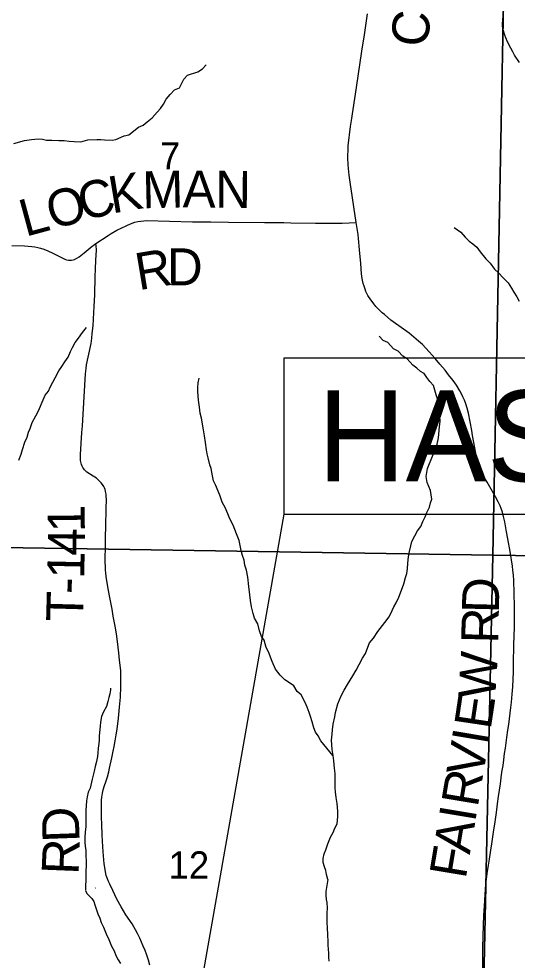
# Model space of a CAD drawing. Extents: x 0 to 34, y 0 to 22.
# Drawn here: x 13.784 to 14.55, y 18.301 to 19.748 of the extents above; entities that cross this region are included whole.
import ezdxf

# ---------------------------------------------------------------- set-up
doc = ezdxf.new("R2010")
doc.units = 0
for name, color, linetype in [('GM_X_Corporation', 7, 'Continuous'), ('GM_X_County_Road', 7, 'Continuous'), ('GM_X_County_Road_Text', 7, 'Continuous'), ('GM_X_Minor_River', 7, 'Continuous'), ('GM_X_Section_Text', 7, 'Continuous'), ('GM_X_Township_Road', 7, 'Continuous'), ('GM_X_Township_Road_Text', 7, 'Continuous'), ('SH_Text', 7, 'Continuous')]:
    doc.layers.add(name, color=color, linetype=linetype)

msp = doc.modelspace()

# ---------------------------------------------------------------- linework, layer by layer
at = {"layer": 'GM_X_Corporation'}
for points in [[(14.532, 19.9321), (14.5125, 18.9236), (13.4956, 18.9396), (13.52, 19.9573)], [(14.532, 19.9321), (15.5496, 19.9206), (15.5197, 18.9088), (14.5125, 18.9236)], [(13.4956, 18.9396), (14.5125, 18.9236), (14.4926, 17.9788), (13.4723, 18.0001)], [(14.5125, 18.9236), (15.5197, 18.9088), (15.5004, 17.9447), (14.4926, 17.9788)]]:
    msp.add_lwpolyline(points, close=True, dxfattribs=at)
at = {"layer": 'GM_X_County_Road'}
msp.add_lwpolyline([(14.497, 18.2631), (14.4972, 18.3199), (14.4977, 18.3386), (14.4981, 18.3544), (14.4986, 18.3702), (14.4994, 18.3841), (14.5006, 18.402), (14.5018, 18.4174), (14.5038, 18.4344), (14.5056, 18.4473), (14.5071, 18.4565), (14.5094, 18.4705), (14.5109, 18.48), (14.5135, 18.4979), (14.516, 18.5141), (14.5175, 18.5247), (14.5185, 18.5323), (14.5198, 18.5417), (14.5212, 18.5526), (14.5224, 18.5623), (14.5241, 18.5722), (14.5252, 18.5813), (14.5264, 18.5904), (14.5281, 18.6006), (14.5292, 18.609), (14.5305, 18.6188), (14.5317, 18.627), (14.5328, 18.6351), (14.5341, 18.6435), (14.5357, 18.6549), (14.537, 18.6635), (14.5391, 18.6811), (14.5402, 18.6895), (14.5411, 18.698), (14.5421, 18.7102), (14.5429, 18.7215), (14.5441, 18.7444), (14.5442, 18.7568), (14.5449, 18.7865), (14.5456, 18.8123), (14.5458, 18.8448), (14.5453, 18.8654), (14.5446, 18.8849), (14.544, 18.8929), (14.5433, 18.9004), (14.5425, 18.9066), (14.5388, 18.9294), (14.5354, 18.9488), (14.5334, 18.9596), (14.5308, 18.9747), (14.5289, 18.9832), (14.5271, 18.9899), (14.5252, 18.9954), (14.5236, 18.9996), (14.5208, 19.0058), (14.5166, 19.0135), (14.514, 19.0181), (14.5037, 19.036), (14.4988, 19.0443), (14.495, 19.0514), (14.4924, 19.0572), (14.4903, 19.0623), (14.4889, 19.0671), (14.488, 19.0707), (14.4861, 19.0802), (14.4812, 19.1077), (14.48, 19.1152), (14.4748, 19.1418), (14.4728, 19.1496), (14.4707, 19.1564), (14.4687, 19.162), (14.4665, 19.1671), (14.4638, 19.1728), (14.4619, 19.1763), (14.4565, 19.1848), (14.4517, 19.192), (14.4445, 19.201), (14.439, 19.2078), (14.4312, 19.217), (14.4237, 19.2259), (14.4148, 19.2361), (14.4043, 19.2472), (14.4015, 19.2499), (14.3984, 19.2527), (14.3875, 19.2616), (14.3837, 19.2646), (14.3593, 19.2824), (14.3559, 19.2849), (14.3458, 19.2934), (14.3425, 19.2963), (14.3359, 19.3028), (14.3329, 19.3059), (14.3295, 19.3099), (14.3269, 19.3134), (14.3248, 19.3163), (14.3206, 19.3229), (14.319, 19.3258), (14.3175, 19.3289), (14.3161, 19.3325), (14.3146, 19.3372), (14.3134, 19.3411), (14.3118, 19.3491), (14.3108, 19.356), (14.3094, 19.3721), (14.3077, 19.393), (14.3061, 19.4102), (14.3053, 19.4163), (14.3026, 19.4349), (14.2931, 19.4968), (14.2916, 19.5074), (14.2905, 19.5178), (14.29, 19.5239), (14.2896, 19.5342), (14.2902, 19.5495), (14.2904, 19.5528), (14.294, 19.5825), (14.2953, 19.5917), (14.3029, 19.6423), (14.3114, 19.6983), (14.3151, 19.7234), (14.32, 19.7554)], dxfattribs=at)
at = {"layer": 'GM_X_Minor_River'}
for points in [[(13.7765, 19.5564), (13.7928, 19.5609), (13.8039, 19.5624), (13.8141, 19.5635), (13.8206, 19.5631), (13.827, 19.5616), (13.835, 19.5615), (13.846, 19.5607), (13.8539, 19.5607), (13.8615, 19.5599), (13.8695, 19.5595), (13.8797, 19.5591), (13.8904, 19.5617), (13.904, 19.5624), (13.9101, 19.5624), (13.9158, 19.562), (13.9275, 19.5612), (13.9332, 19.5623), (13.9462, 19.568), (13.9534, 19.5695), (13.9682, 19.5816), (13.9751, 19.5846), (13.9812, 19.5895), (13.9892, 19.5959), (13.9968, 19.6043), (14.0017, 19.6099), (14.0063, 19.6168), (14.0105, 19.6247), (14.0166, 19.6315), (14.0235, 19.6387), (14.0311, 19.6418), (14.0349, 19.649), (14.038, 19.655), (14.0433, 19.6611), (14.0593, 19.6663), (14.0665, 19.6709), (14.0719, 19.6773)], [(14.4532, 19.427), (14.4635, 19.4198), (14.4699, 19.4122), (14.4759, 19.4064), (14.4816, 19.4019), (14.4876, 19.3969), (14.4929, 19.39), (14.5016, 19.379), (14.5084, 19.3725), (14.5152, 19.3634), (14.5216, 19.3573), (14.5277, 19.3504), (14.536, 19.342), (14.5413, 19.334), (14.5446, 19.3279), (14.5495, 19.3207), (14.5529, 19.3138)], [(13.8666, 19.2426), (13.8708, 19.2506), (13.8761, 19.257), (13.8823, 19.2661), (13.888, 19.2733)], [(14.2592, 18.4253), (14.257, 18.433), (14.2558, 18.439), (14.2536, 18.4447), (14.2517, 18.4512), (14.2518, 18.4577), (14.2533, 18.4645), (14.256, 18.4706), (14.2591, 18.4801), (14.2629, 18.4903), (14.2671, 18.4975), (14.2698, 18.504), (14.2732, 18.5108), (14.2744, 18.5218), (14.2741, 18.5302), (14.2734, 18.5419), (14.2715, 18.5511), (14.2708, 18.5598), (14.2701, 18.5659), (14.2701, 18.5883), (14.2694, 18.5963), (14.268, 18.6077), (14.2669, 18.6157), (14.2658, 18.6248), (14.265, 18.6328), (14.2647, 18.6396), (14.2655, 18.6484), (14.2663, 18.6552), (14.2674, 18.6639), (14.2698, 18.6753), (14.2706, 18.6818), (14.2744, 18.6951), (14.2794, 18.7076), (14.284, 18.7163), (14.2893, 18.7247), (14.2974, 18.7383), (14.3027, 18.747), (14.3069, 18.7558), (14.3123, 18.7652), (14.3169, 18.7724), (14.3188, 18.7781), (14.323, 18.7888), (14.3291, 18.796), (14.336, 18.8066), (14.3463, 18.8202), (14.3531, 18.8289), (14.3577, 18.8388), (14.3604, 18.8445), (14.3639, 18.8505), (14.3681, 18.8593), (14.3719, 18.8699), (14.3758, 18.8794), (14.3784, 18.8893), (14.3804, 18.8953), (14.3812, 18.9025), (14.382, 18.9113), (14.3828, 18.9212), (14.3843, 18.9295), (14.3863, 18.9382), (14.3882, 18.9447), (14.3924, 18.9534), (14.3966, 18.961), (14.4016, 18.9678), (14.405, 18.9754), (14.4084, 18.9826), (14.4108, 18.9891), (14.415, 18.9974), (14.4169, 19.0039), (14.4188, 19.0096), (14.4166, 19.0233), (14.4113, 19.0351), (14.4102, 19.0446), (14.4122, 19.0567), (14.4153, 19.0643), (14.4176, 19.0707), (14.421, 19.0783), (14.4241, 19.0867), (14.4268, 19.0943), (14.4287, 19.1038), (14.4295, 19.1095), (14.4303, 19.1212), (14.4315, 19.1292), (14.4311, 19.138), (14.4308, 19.1437), (14.4282, 19.1611), (14.4252, 19.1699), (14.4211, 19.1844), (14.4158, 19.1908), (14.4109, 19.1969), (14.4071, 19.2026), (14.4014, 19.2057), (14.3958, 19.211), (14.3897, 19.2156), (14.381, 19.2255), (14.3742, 19.2294), (14.3671, 19.237), (14.3599, 19.2408), (14.3512, 19.2503), (14.344, 19.2538), (14.3379, 19.2603)], [(13.7843, 19.0696), (13.7877, 19.0791), (13.79, 19.0859), (13.7935, 19.0973), (13.7969, 19.1049), (13.7993, 19.1125), (13.8016, 19.1182), (13.805, 19.1273), (13.8104, 19.1379), (13.815, 19.1463), (13.8184, 19.155), (13.8249, 19.1694), (13.8299, 19.1758), (13.8322, 19.1819), (13.8364, 19.1895), (13.8402, 19.196), (13.846, 19.207), (13.8502, 19.2138), (13.8551, 19.2206), (13.8601, 19.2278), (13.8639, 19.2369), (13.8666, 19.2426)], [(14.2668, 18.6158), (14.248, 18.6382), (14.2442, 18.6462), (14.2401, 18.6519), (14.2374, 18.6584), (14.2348, 18.6675), (14.2322, 18.6755), (14.2303, 18.6819), (14.2273, 18.6899), (14.2239, 18.6975), (14.2179, 18.709), (14.2119, 18.7139), (14.2066, 18.7227), (14.2002, 18.7273), (14.193, 18.7322), (14.1858, 18.7391), (14.1786, 18.7486), (14.1734, 18.76), (14.1677, 18.7749), (14.164, 18.7817), (14.161, 18.7928), (14.1572, 18.7989), (14.1542, 18.8076), (14.1516, 18.8179), (14.1463, 18.827), (14.1441, 18.8342), (14.1419, 18.8441), (14.14, 18.854), (14.1389, 18.8628), (14.1374, 18.8757), (14.136, 18.8901), (14.1338, 18.9008), (14.1315, 18.9084), (14.1304, 18.916), (14.1278, 18.9232), (14.1259, 18.9308), (14.1226, 18.946), (14.1188, 18.9567), (14.1136, 18.9696), (14.1102, 18.9765), (14.1076, 18.9822), (14.1019, 18.9959), (14.0966, 19.005), (14.0933, 19.0161), (14.0865, 19.0317), (14.0831, 19.0381), (14.082, 19.0457), (14.0798, 19.0568), (14.0779, 19.0625), (14.0749, 19.0731), (14.0734, 19.0792), (14.0727, 19.0857), (14.0712, 19.0967), (14.0694, 19.107), (14.0679, 19.1161), (14.0672, 19.1218), (14.0661, 19.1286), (14.065, 19.1343), (14.0631, 19.1419), (14.062, 19.1511), (14.0601, 19.1621), (14.0594, 19.175), (14.0595, 19.1815), (14.0599, 19.1887), (14.0614, 19.1955)], [(13.9252, 18.7192), (13.925, 18.7169), (13.9243, 18.7108), (13.9227, 18.7051), (13.9212, 18.6986), (13.9192, 18.691), (13.9146, 18.6827), (13.9112, 18.6755), (13.91, 18.6671), (13.9092, 18.6611), (13.9081, 18.6512), (13.9077, 18.6455), (13.9076, 18.6398), (13.9072, 18.6341), (13.9064, 18.6273), (13.9056, 18.62), (13.9052, 18.6143), (13.9037, 18.6067), (13.9018, 18.5988), (13.9002, 18.5919), (13.8971, 18.5794), (13.8937, 18.5657), (13.8906, 18.5593), (13.8894, 18.5521), (13.8883, 18.546), (13.8878, 18.5384), (13.8874, 18.5316), (13.887, 18.5255), (13.887, 18.5186), (13.8874, 18.5129), (13.8873, 18.5065), (13.8862, 18.4981), (13.8857, 18.4905), (13.8857, 18.4822), (13.8864, 18.4765), (13.8872, 18.47), (13.8871, 18.4609), (13.8875, 18.4537), (13.8867, 18.4084)], [(13.888, 18.4429), (13.888, 18.443)], [(14.2592, 18.4253), (14.2557, 18.4067), (14.2561, 18.4014), (14.2565, 18.3946), (14.2573, 18.39), (14.2577, 18.3817), (14.2573, 18.3737), (14.2574, 18.3589), (14.2578, 18.3509), (14.2582, 18.3403), (14.259, 18.33), (14.259, 18.3243), (14.2598, 18.3118), (14.2602, 18.3061), (14.2606, 18.2996)], [(13.8867, 18.4079), (13.8893, 18.403), (13.8966, 18.3962), (13.8993, 18.3916), (13.9008, 18.3863), (13.9035, 18.3787), (13.9058, 18.3723), (13.9085, 18.3658), (13.9108, 18.3594), (13.9142, 18.3518), (13.9184, 18.3419), (13.9226, 18.3332), (13.9268, 18.323), (13.9307, 18.3154), (13.9333, 18.3085), (13.9368, 18.3017), (13.9406, 18.296)], [(13.9015, 18.4117), (13.9021, 18.4126)]]:
    msp.add_lwpolyline(points, dxfattribs=at)
at = {"layer": 'GM_X_Township_Road'}
for points in [[(14.5534, 19.6809), (14.5459, 19.6922), (14.5429, 19.6973), (14.5399, 19.7027), (14.5351, 19.7125), (14.5322, 19.7189), (14.5308, 19.7227), (14.5297, 19.7259), (14.5286, 19.7293), (14.5278, 19.7333), (14.5274, 19.7374), (14.528, 19.7488)], [(13.9027, 19.4028), (13.9213, 19.4151), (13.9259, 19.418), (13.935, 19.423), (13.9414, 19.4263), (13.95, 19.4305), (13.9558, 19.4328), (13.9623, 19.4352), (13.9669, 19.4364), (13.9715, 19.4372), (13.9761, 19.4376), (13.9803, 19.4379), (14.0513, 19.4359), (14.0791, 19.4357), (14.1066, 19.4355), (14.1616, 19.4351), (14.1914, 19.4349), (14.2021, 19.4346), (14.2398, 19.4338), (14.2812, 19.434), (14.3026, 19.4349)], [(13.7736, 19.3996), (13.793, 19.3992), (13.7988, 19.3986), (13.8041, 19.398), (13.8091, 19.3973), (13.8135, 19.3964), (13.8178, 19.3953), (13.8226, 19.3938), (13.8288, 19.3913), (13.8367, 19.3879), (13.8466, 19.3828), (13.851, 19.3805), (13.8548, 19.3788), (13.8574, 19.3777), (13.8606, 19.377), (13.8631, 19.3768), (13.8654, 19.377), (13.8677, 19.3775), (13.87, 19.3783), (13.8732, 19.38), (13.877, 19.3824), (13.8795, 19.3841), (13.8846, 19.3882), (13.8968, 19.3986), (13.8985, 19.3998), (13.9027, 19.4028)], [(13.9405, 18.7073), (13.9412, 18.7199), (13.9409, 18.7458), (13.9399, 18.7546), (13.9388, 18.7623), (13.9379, 18.7734), (13.9359, 18.791), (13.9342, 18.8027), (13.9324, 18.8146), (13.9294, 18.8301), (13.9275, 18.8407), (13.9246, 18.8563), (13.9216, 18.8721), (13.9185, 18.8908), (13.9178, 18.8963), (13.9175, 18.9008), (13.9172, 18.9053), (13.917, 18.9138), (13.9173, 18.9406), (13.9175, 18.9518), (13.9179, 18.9677), (13.9185, 18.9955), (13.9188, 19.0093), (13.9187, 19.0136), (13.9184, 19.0173), (13.9176, 19.0214), (13.9167, 19.0245), (13.9157, 19.0271), (13.9147, 19.029), (13.9128, 19.0322), (13.9107, 19.035), (13.9084, 19.0375), (13.9058, 19.0399), (13.9034, 19.0418), (13.8986, 19.045), (13.8888, 19.0514), (13.8868, 19.0531), (13.8853, 19.0546), (13.884, 19.0562), (13.8825, 19.0584), (13.8815, 19.0605), (13.8806, 19.0628), (13.8799, 19.0648), (13.8795, 19.067), (13.8791, 19.0694), (13.879, 19.0737), (13.8791, 19.0782), (13.8812, 19.112), (13.8819, 19.1226), (13.883, 19.1404), (13.8866, 19.2021), (13.8875, 19.2107), (13.8884, 19.2164), (13.8907, 19.2277), (13.8952, 19.2492), (13.8966, 19.2571), (13.8972, 19.2642), (13.8984, 19.2763), (13.8996, 19.2968), (13.9001, 19.3058), (13.9005, 19.3147), (13.901, 19.3243), (13.9013, 19.3324), (13.9017, 19.3433), (13.9018, 19.352), (13.9021, 19.3631), (13.9025, 19.3772), (13.9034, 19.3926), (13.9031, 19.3996), (13.9027, 19.4028)], [(13.9124, 18.4944), (13.9124, 18.4954), (13.9116, 18.5081), (13.9111, 18.5225), (13.9113, 18.5417), (13.9115, 18.5471), (13.912, 18.5517), (13.9128, 18.558), (13.9138, 18.563), (13.916, 18.5697), (13.9179, 18.5752), (13.9206, 18.5832), (13.9225, 18.5905), (13.9238, 18.5964), (13.9272, 18.6124), (13.9293, 18.6223), (13.9307, 18.6295), (13.9323, 18.6383), (13.9339, 18.6474), (13.9352, 18.6565), (13.9373, 18.6734), (13.939, 18.6899), (13.9403, 18.7054), (13.9405, 18.7073)], [(13.9855, 18.2938), (13.9835, 18.3015), (13.9808, 18.3092), (13.9782, 18.3159), (13.9755, 18.3228), (13.9729, 18.3291), (13.9703, 18.3349), (13.9668, 18.3423), (13.9636, 18.3481), (13.9583, 18.357), (13.9486, 18.3708), (13.9413, 18.383), (13.935, 18.3952), (13.9285, 18.4085), (13.9239, 18.418), (13.9219, 18.4223), (13.9204, 18.4263), (13.9187, 18.4315), (13.9174, 18.437), (13.9162, 18.4437), (13.9155, 18.4494), (13.9138, 18.4679), (13.9128, 18.4843), (13.9124, 18.4944)]]:
    msp.add_lwpolyline(points, dxfattribs=at)
at = {"layer": 'SH_Text'}
msp.add_line((14.1914, 18.9865), (13.9676, 17.7132), dxfattribs=at)
msp.add_lwpolyline([(14.1914, 19.2265), (14.1914, 18.9865), (15.4525, 18.9865), (15.4525, 19.2265)], close=True, dxfattribs=at)

# ---------------------------------------------------------------- texts
at = {"layer": 'GM_X_County_Road_Text'}
for s, rotation, p in [('C', 83.7391, (14.4117, 19.703)), ('D', 88.6447, (14.5216, 18.8341)), ('R', 88.6494, (14.5205, 18.7875)), ('W', 86.3731, (14.5159, 18.7017)), ('E', 81.5178, (14.509, 18.6545)), ('I', 80.5236, (14.505, 18.6304)), ('V', 80.5071, (14.4968, 18.5811)), ('R', 80.5114, (14.4891, 18.535)), ('I', 80.5159, (14.4852, 18.512)), ('A', 80.5071, (14.477, 18.4627)), ('F', 80.5111, (14.4707, 18.4249))]:
    msp.add_text(s, height=0.0568, rotation=rotation, dxfattribs=at).set_placement(p)
at = {"layer": 'GM_X_Section_Text'}
for s, height, p in [('7', 0.0419, (14.0011, 19.5164)), ('12', 0.04186, (14.0144, 18.4266))]:
    msp.add_text(s, height=height, rotation=0, dxfattribs=at).set_placement(p)
at = {"layer": 'GM_X_Township_Road_Text'}
for s, rotation, p in [('C', 14.8485, (13.8836, 19.4369)), ('K', 9.5959, (13.9274, 19.4486)), ('M', 1.2997, (13.9745, 19.4567)), ('A', 359.6211, (14.0358, 19.4581)), ('N', 359.6264, (14.0858, 19.4577)), ('O', 15.1097, (13.8354, 19.4239)), ('L', 15.11, (13.7944, 19.4128)), ('R', 9.445, (13.9684, 19.3307)), ('D', 0.4262, (14.0121, 19.3382)), ('1', 90.6475, (13.8858, 18.959)), ('4', 89.3228, (13.8854, 18.9226)), ('1', 88.7633, (13.8846, 18.887)), ('-', 88.5194, (13.884, 18.8634)), ('T', 88.4484, (13.8829, 18.8208)), ('D', 92.056, (13.8778, 18.4832)), ('R', 87.7591, (13.876, 18.432))]:
    msp.add_text(s, height=0.0568, rotation=rotation, dxfattribs=at).set_placement(p)
at = {"layer": 'SH_Text'}
msp.add_text('HAS-9-17.04', height=0.14, dxfattribs=at).set_placement((14.2432, 19.037))

doc.saveas('drawing.dxf')
